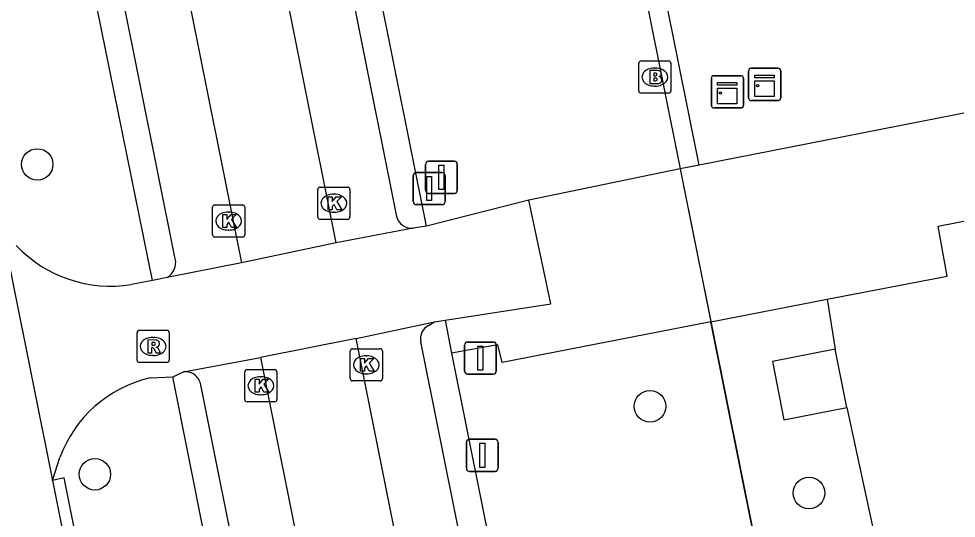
# Model space of a CAD drawing. Extents: x 160203 to 161526, y 379529 to 381797.
# Drawn here: x 160841.91 to 160871.04, y 380331.67 to 380347.18 of the extents above; entities that cross this region are included whole.
import ezdxf

# ---------------------------------------------------------------- set-up
doc = ezdxf.new("R2010")
doc.units = 0
for name, color, linetype in [('IMGEO_Boom', 7, 'Continuous'), ('IMGEO_Brandkraan', 7, 'Continuous'), ('IMGEO_Groenvoorziening', 7, 'Continuous'), ('IMGEO_Hek', 7, 'Continuous'), ('IMGEO_Kast', 7, 'Continuous'), ('IMGEO_Kolk', 7, 'Continuous'), ('IMGEO_Lage_trafo', 7, 'Continuous'), ('IMGEO_Loofbos', 7, 'Continuous'), ('IMGEO_Rijbaan_lokaal_gesloten', 7, 'Continuous'), ('IMGEO_Rijbaan_lokaal_open', 7, 'Continuous'), ('IMGEO_Rioolput', 7, 'Continuous'), ('IMGEO_Verkeersbordpaal', 7, 'Continuous'), ('IMGEO_Vlaggenmast', 7, 'Continuous'), ('IMGEO_Voetpad_open', 7, 'Continuous')]:
    doc.layers.add(name, color=color, linetype=linetype)

msp = doc.modelspace()

# ---------------------------------------------------------------- linework, layer by layer
at = {"layer": 'IMGEO_Boom'}
for centre in [(160842.481, 380342.653), (160861.52, 380335.143), (160844.272, 380333.034), (160866.463, 380332.452)]:
    msp.add_circle(centre, 0.489, dxfattribs=at)
at = {"layer": 'IMGEO_Brandkraan'}
for p, q in [((160861.172, 380344.94), (160861.172, 380345.792)), ((160861.247, 380345.866), (160862.099, 380345.866)), ((160862.173, 380345.792), (160862.173, 380344.94)), ((160861.66, 380345.646), (160861.685, 380345.646)), ((160861.683, 380345.086), (160861.658, 380345.086)), ((160862.099, 380344.866), (160861.247, 380344.866))]:
    msp.add_line(p, q, dxfattribs=at)
for points in [[(160861.172, 380344.94), (160861.172, 380345.792)], [(160861.247, 380345.866), (160862.099, 380345.866)], [(160862.173, 380345.792), (160862.173, 380344.94)], [(160861.52, 380345.566), (160861.52, 380345.166), (160861.733, 380345.166)], [(160861.751, 380345.566), (160861.52, 380345.566)], [(160861.699, 380345.485), (160861.645, 380345.485), (160861.645, 380345.409)], [(160861.645, 380345.409), (160861.698, 380345.409)], [(160861.707, 380345.333), (160861.645, 380345.333), (160861.645, 380345.252)], [(160861.645, 380345.252), (160861.707, 380345.252)], [(160862.099, 380344.866), (160861.247, 380344.866)]]:
    msp.add_lwpolyline(points, dxfattribs=at)
for centre, radius, start, end in [((160861.249, 380345.79), 0.0765, 91.552, 178.448), ((160861.249, 380345.79), 0.0765, 91.552, 178.448), ((160862.097, 380345.79), 0.0765, 1.552, 88.448), ((160862.097, 380345.79), 0.0765, 1.552, 88.448), ((160861.7, 380345.447), 0.0379, 267.8285, 90.9355), ((160861.755, 380345.421), 0.145, 59.4692, 91.5367), ((160861.78, 380345.468), 0.0922, 285.5137, 58.1501), ((160861.785, 380345.276), 0.105, 301.3115, 78.989), ((160861.708, 380345.292), 0.0404, 269.8759, 90.5077), ((160861.739, 380345.417), 0.251, 268.6676, 293.5347), ((160861.249, 380344.942), 0.0765, 181.552, 268.448), ((160861.249, 380344.942), 0.0765, 181.552, 268.448), ((160862.097, 380344.942), 0.0765, 271.552, 358.448), ((160862.097, 380344.942), 0.0765, 271.552, 358.448)]:
    msp.add_arc(centre, radius, start, end, dxfattribs=at)
for centre, major_axis, ratio, start_param, end_param in [((160861.659, 380345.366), (-0.387, 0.002), 0.722429, 4.712389, 7.853982), ((160861.684, 380345.366), (-0.39, 0.002), 0.717154, 1.570796, 4.712389)]:
    msp.add_ellipse(centre, major_axis=major_axis, ratio=ratio, start_param=start_param, end_param=end_param, dxfattribs=at)
at = {"layer": 'IMGEO_Groenvoorziening'}
for points in [[(160867.026, 380338.466), (160867.275, 380336.923)], [(160881.269, 380248.945), (160881.057, 380250), (160863.415, 380337.765)], [(160867.634, 380335.108), (160886.037, 380249.962)]]:
    msp.add_lwpolyline(points, dxfattribs=at)
at = {"layer": 'IMGEO_Hek'}
for points in [[(160831.887, 380494.616), (160862.461, 380342.515)], [(160862.461, 380342.515), (160863.455, 380337.568)], [(160863.455, 380337.568), (160881.057, 380250)]]:
    msp.add_lwpolyline(points, dxfattribs=at)
at = {"layer": 'IMGEO_Kast'}
for p, q in [((160863.503, 380345.408), (160864.344, 380345.408)), ((160864.344, 380345.408), (160863.503, 380345.408)), ((160864.585, 380344.713), (160864.585, 380345.554)), ((160864.585, 380345.554), (160864.585, 380344.713)), ((160864.66, 380345.638), (160865.501, 380345.638)), ((160865.501, 380345.638), (160864.66, 380345.638)), ((160865.585, 380345.563), (160865.585, 380344.722)), ((160865.585, 380344.722), (160865.585, 380345.563)), ((160863.428, 380344.483), (160863.428, 380345.324)), ((160863.428, 380345.324), (160863.428, 380344.483)), ((160864.428, 380345.333), (160864.428, 380344.492)), ((160864.428, 380344.492), (160864.428, 380345.333)), ((160865.51, 380344.638), (160864.669, 380344.638)), ((160864.669, 380344.638), (160865.51, 380344.638)), ((160864.353, 380344.408), (160863.512, 380344.408)), ((160863.512, 380344.408), (160864.353, 380344.408))]:
    msp.add_line(p, q, dxfattribs=at)
for points in [[(160864.78, 380345.428), (160865.38, 380345.428), (160865.38, 380345.343), (160864.78, 380345.343), (160864.78, 380345.428)], [(160863.623, 380345.198), (160864.223, 380345.198), (160864.223, 380345.113), (160863.623, 380345.113), (160863.623, 380345.198)], [(160864.78, 380345.253), (160865.38, 380345.253), (160865.38, 380344.764), (160864.78, 380344.764), (160864.78, 380345.253)], [(160863.623, 380345.023), (160864.223, 380345.023), (160864.223, 380344.534), (160863.623, 380344.534), (160863.623, 380345.023)]]:
    msp.add_lwpolyline(points, dxfattribs=at)
for centre in [(160864.864, 380345.102), (160863.707, 380344.872)]:
    msp.add_circle(centre, 0.0377, dxfattribs=at)
for centre, start, end in [((160863.506, 380345.33), 92.4484, 184.2845), ((160863.506, 380345.33), 92.4484, 184.2845), ((160864.35, 380345.33), 2.4484, 94.2845), ((160864.35, 380345.33), 2.4484, 94.2845), ((160864.663, 380345.56), 92.4484, 184.2845), ((160864.663, 380345.56), 92.4484, 184.2845), ((160865.507, 380345.56), 2.4484, 94.2845), ((160865.507, 380345.56), 2.4484, 94.2845), ((160864.663, 380344.716), 182.4484, 274.2845), ((160864.663, 380344.716), 182.4484, 274.2845), ((160865.507, 380344.716), 272.4484, 4.2845), ((160865.507, 380344.716), 272.4484, 4.2845), ((160863.506, 380344.486), 182.4484, 274.2845), ((160863.506, 380344.486), 182.4484, 274.2845), ((160864.35, 380344.486), 272.4484, 4.2845), ((160864.35, 380344.486), 272.4484, 4.2845)]:
    msp.add_arc(centre, 0.0779, start, end, dxfattribs=at)
at = {"layer": 'IMGEO_Kolk'}
for p, q in [((160851.273, 380341.949), (160852.125, 380341.949)), ((160851.198, 380341.023), (160851.198, 380341.875)), ((160851.686, 380341.729), (160851.711, 380341.729)), ((160852.199, 380341.875), (160852.199, 380341.023)), ((160847.929, 380340.47), (160847.929, 380341.322)), ((160848.004, 380341.396), (160848.856, 380341.396)), ((160848.93, 380341.322), (160848.93, 380340.47)), ((160848.417, 380341.176), (160848.442, 380341.176)), ((160851.709, 380341.169), (160851.684, 380341.169)), ((160852.125, 380340.949), (160851.273, 380340.949)), ((160848.44, 380340.616), (160848.415, 380340.616)), ((160848.856, 380340.396), (160848.004, 380340.396)), ((160852.28, 380336.933), (160853.132, 380336.933)), ((160852.205, 380336.007), (160852.205, 380336.859)), ((160852.693, 380336.713), (160852.718, 380336.713)), ((160853.206, 380336.859), (160853.206, 380336.007)), ((160848.93, 380335.357), (160848.93, 380336.209)), ((160849.005, 380336.283), (160849.857, 380336.283)), ((160849.418, 380336.063), (160849.443, 380336.063)), ((160849.931, 380336.209), (160849.931, 380335.357)), ((160852.716, 380336.153), (160852.691, 380336.153)), ((160853.132, 380335.933), (160852.28, 380335.933)), ((160849.441, 380335.503), (160849.416, 380335.503)), ((160849.857, 380335.283), (160849.005, 380335.283))]:
    msp.add_line(p, q, dxfattribs=at)
for points in [[(160851.273, 380341.949), (160852.125, 380341.949)], [(160851.198, 380341.023), (160851.198, 380341.875)], [(160851.519, 380341.649), (160851.642, 380341.649), (160851.642, 380341.498), (160851.772, 380341.649), (160851.936, 380341.649), (160851.79, 380341.498), (160851.943, 380341.249), (160851.791, 380341.249), (160851.706, 380341.413), (160851.642, 380341.346), (160851.642, 380341.249), (160851.519, 380341.249), (160851.519, 380341.649)], [(160852.199, 380341.875), (160852.199, 380341.023)], [(160847.929, 380340.47), (160847.929, 380341.322)], [(160848.004, 380341.396), (160848.856, 380341.396)], [(160848.93, 380341.322), (160848.93, 380340.47)], [(160848.25, 380341.096), (160848.373, 380341.096), (160848.373, 380340.945), (160848.503, 380341.096), (160848.667, 380341.096), (160848.521, 380340.945), (160848.674, 380340.696), (160848.522, 380340.696), (160848.437, 380340.86), (160848.373, 380340.793), (160848.373, 380340.696), (160848.25, 380340.696), (160848.25, 380341.096)], [(160852.125, 380340.949), (160851.273, 380340.949)], [(160848.856, 380340.396), (160848.004, 380340.396)], [(160852.28, 380336.933), (160853.132, 380336.933)], [(160852.205, 380336.007), (160852.205, 380336.859)], [(160853.206, 380336.859), (160853.206, 380336.007)], [(160852.526, 380336.633), (160852.649, 380336.633), (160852.649, 380336.482), (160852.779, 380336.633), (160852.943, 380336.633), (160852.797, 380336.482), (160852.95, 380336.233), (160852.798, 380336.233), (160852.713, 380336.397), (160852.649, 380336.33), (160852.649, 380336.233), (160852.526, 380336.233), (160852.526, 380336.633)], [(160848.93, 380335.357), (160848.93, 380336.209)], [(160849.005, 380336.283), (160849.857, 380336.283)], [(160849.931, 380336.209), (160849.931, 380335.357)], [(160849.251, 380335.983), (160849.374, 380335.983), (160849.374, 380335.832), (160849.504, 380335.983), (160849.668, 380335.983), (160849.522, 380335.832), (160849.675, 380335.583), (160849.523, 380335.583), (160849.438, 380335.747), (160849.374, 380335.68), (160849.374, 380335.583), (160849.251, 380335.583), (160849.251, 380335.983)], [(160853.132, 380335.933), (160852.28, 380335.933)], [(160849.857, 380335.283), (160849.005, 380335.283)]]:
    msp.add_lwpolyline(points, dxfattribs=at)
for centre, start, end in [((160851.275, 380341.873), 91.552, 178.448), ((160851.275, 380341.873), 91.552, 178.448), ((160852.123, 380341.873), 1.552, 88.448), ((160852.123, 380341.873), 1.552, 88.448), ((160848.006, 380341.32), 91.552, 178.448), ((160848.006, 380341.32), 91.552, 178.448), ((160848.854, 380341.32), 1.552, 88.448), ((160848.854, 380341.32), 1.552, 88.448), ((160851.275, 380341.025), 181.552, 268.448), ((160851.275, 380341.025), 181.552, 268.448), ((160852.123, 380341.025), 271.552, 358.448), ((160852.123, 380341.025), 271.552, 358.448), ((160848.006, 380340.472), 181.552, 268.448), ((160848.006, 380340.472), 181.552, 268.448), ((160848.854, 380340.472), 271.552, 358.448), ((160848.854, 380340.472), 271.552, 358.448), ((160852.282, 380336.857), 91.552, 178.448), ((160852.282, 380336.857), 91.552, 178.448), ((160853.13, 380336.857), 1.552, 88.448), ((160853.13, 380336.857), 1.552, 88.448), ((160849.007, 380336.207), 91.552, 178.448), ((160849.007, 380336.207), 91.552, 178.448), ((160849.855, 380336.207), 1.552, 88.448), ((160849.855, 380336.207), 1.552, 88.448), ((160852.282, 380336.009), 181.552, 268.448), ((160852.282, 380336.009), 181.552, 268.448), ((160853.13, 380336.009), 271.552, 358.448), ((160853.13, 380336.009), 271.552, 358.448), ((160849.007, 380335.359), 181.552, 268.448), ((160849.007, 380335.359), 181.552, 268.448), ((160849.855, 380335.359), 271.552, 358.448), ((160849.855, 380335.359), 271.552, 358.448)]:
    msp.add_arc(centre, 0.0765, start, end, dxfattribs=at)
for centre, major_axis, ratio, start_param, end_param in [((160851.685, 380341.449), (-0.387, 0.002), 0.722429, 4.712389, 7.853982), ((160851.71, 380341.449), (-0.39, 0.002), 0.717154, 1.570796, 4.712389), ((160848.416, 380340.896), (-0.387, 0.002), 0.722429, 4.712389, 7.853982), ((160848.441, 380340.896), (-0.39, 0.002), 0.717154, 1.570796, 4.712389), ((160852.692, 380336.433), (-0.387, 0.002), 0.722429, 4.712389, 7.853982), ((160852.717, 380336.433), (-0.39, 0.002), 0.717154, 1.570796, 4.712389), ((160849.417, 380335.783), (-0.387, 0.002), 0.722429, 4.712389, 7.853982), ((160849.442, 380335.783), (-0.39, 0.002), 0.717154, 1.570796, 4.712389)]:
    msp.add_ellipse(centre, major_axis=major_axis, ratio=ratio, start_param=start_param, end_param=end_param, dxfattribs=at)
at = {"layer": 'IMGEO_Lage_trafo'}
for points in [[(160867.275, 380336.923), (160865.323, 380336.537), (160865.682, 380334.722), (160867.634, 380335.108)], [(160867.634, 380335.108), (160867.275, 380336.923)]]:
    msp.add_lwpolyline(points, dxfattribs=at)
at = {"layer": 'IMGEO_Loofbos'}
for points in [[(160863.045, 380342.63), (160833.499, 380489.33), (160833.56, 380489.783), (160833.852, 380490.316), (160834.2, 380490.611), (160834.638, 380490.788), (160879.901, 380499.518), (160902.101, 380503.8), (160944.615, 380512.001), (160946.869, 380502.452)], [(160831.887, 380494.616), (160862.461, 380342.515)]]:
    msp.add_lwpolyline(points, dxfattribs=at)
at = {"layer": 'IMGEO_Rijbaan_lokaal_gesloten'}
for points in [[(160814.424, 380511.244), (160818.287, 380491.97), (160848.829, 380339.603)], [(160851.769, 380340.218), (160821.234, 380492.423), (160817.512, 380510.978)], [(160857.758, 380341.542), (160854.574, 380340.734)], [(160855.152, 380337.815), (160858.444, 380338.323), (160857.758, 380341.542)], [(160854.574, 380340.734), (160854.166, 380340.671)], [(160841.381, 380340.684), (160841.703, 380339.085), (160842.958, 380332.843)], [(160854.166, 380340.671), (160851.769, 380340.218)], [(160851.769, 380340.218), (160848.829, 380339.603)], [(160848.829, 380339.603), (160846.518, 380339.145)], [(160846.061, 380339.046), (160845.412, 380338.924)], [(160846.518, 380339.145), (160846.061, 380339.046)], [(160854.827, 380337.768), (160855.152, 380337.815)], [(160852.388, 380337.253), (160854.827, 380337.768)], [(160852.388, 380337.253), (160849.421, 380336.657)], [(160868.857, 380254.989), (160852.388, 380337.253)], [(160847.028, 380336.216), (160849.421, 380336.657)], [(160849.421, 380336.657), (160865.837, 380254.767)], [(160845.989, 380336.024), (160846.694, 380336.054)], [(160846.694, 380336.054), (160847.028, 380336.216)], [(160842.958, 380332.843), (160843.187, 380333.553)], [(160842.958, 380332.843), (160858.995, 380252.491), (160859.163, 380252.606)]]:
    msp.add_lwpolyline(points, dxfattribs=at)
for centre, radius, start, end in [((160844.769, 380342.927), 4.055, 223.391, 279.1176), ((160846.868, 380332.204), 3.92, 102.9511, 159.8651)]:
    msp.add_arc(centre, radius, start, end, dxfattribs=at)
at = {"layer": 'IMGEO_Rijbaan_lokaal_open'}
msp.add_lwpolyline([(160859.163, 380252.606), (160859.34, 380252.626), (160858.197, 380258.685), (160843.314, 380332.925), (160842.958, 380332.843)], dxfattribs=at)
at = {"layer": 'IMGEO_Rioolput'}
for p, q in [((160845.582, 380336.578), (160845.582, 380337.43)), ((160845.657, 380337.504), (160846.509, 380337.504)), ((160846.07, 380337.284), (160846.095, 380337.284)), ((160846.583, 380337.43), (160846.583, 380336.578)), ((160846.093, 380336.724), (160846.068, 380336.724)), ((160846.509, 380336.504), (160845.657, 380336.504))]:
    msp.add_line(p, q, dxfattribs=at)
for points in [[(160845.582, 380336.578), (160845.582, 380337.43)], [(160845.657, 380337.504), (160846.509, 380337.504)], [(160846.583, 380337.43), (160846.583, 380336.578)], [(160846.171, 380337.202), (160845.919, 380337.204), (160845.919, 380336.804)], [(160845.919, 380336.804), (160846.043, 380336.804), (160846.043, 380336.966), (160846.054, 380336.966)], [(160846.097, 380337.123), (160846.043, 380337.123), (160846.043, 380337.042)], [(160846.043, 380337.042), (160846.095, 380337.042)], [(160846.101, 380336.937), (160846.172, 380336.804), (160846.312, 380336.804), (160846.247, 380336.93)], [(160846.509, 380336.504), (160845.657, 380336.504)]]:
    msp.add_lwpolyline(points, dxfattribs=at)
for centre, radius, start, end in [((160845.659, 380337.428), 0.0765, 91.552, 178.448), ((160845.659, 380337.428), 0.0765, 91.552, 178.448), ((160846.507, 380337.428), 0.0765, 1.552, 88.448), ((160846.507, 380337.428), 0.0765, 1.552, 88.448), ((160846.053, 380336.913), 0.0533, 26.0293, 88.6989), ((160846.079, 380337.231), 0.19, 274.7715, 282.9687), ((160846.103, 380337.027), 0.0964, 77.0061, 93.1865), ((160846.117, 380337.084), 0.0378, 276.6634, 79.6772), ((160846.17, 380337.092), 0.109, 350.3612, 89.416), ((160846.168, 380337.092), 0.112, 277.5842, 350.9817), ((160846.152, 380336.877), 0.108, 29.5134, 73.7905), ((160845.659, 380336.58), 0.0765, 181.552, 268.448), ((160845.659, 380336.58), 0.0765, 181.552, 268.448), ((160846.507, 380336.58), 0.0765, 271.552, 358.448), ((160846.507, 380336.58), 0.0765, 271.552, 358.448)]:
    msp.add_arc(centre, radius, start, end, dxfattribs=at)
for centre, major_axis, ratio, start_param, end_param in [((160846.069, 380337.004), (-0.387, 0.002), 0.722429, 4.712389, 7.853982), ((160846.094, 380337.004), (-0.39, 0.002), 0.717154, 1.570796, 4.712389)]:
    msp.add_ellipse(centre, major_axis=major_axis, ratio=ratio, start_param=start_param, end_param=end_param, dxfattribs=at)
at = {"layer": 'IMGEO_Verkeersbordpaal'}
for p, q in [((160854.166, 380341.505), (160854.166, 380342.305)), ((160854.166, 380342.305), (160854.166, 380341.505)), ((160854.266, 380342.405), (160855.056, 380342.405)), ((160855.056, 380342.405), (160854.266, 380342.405)), ((160855.156, 380342.305), (160855.156, 380341.505)), ((160855.156, 380341.505), (160855.156, 380342.305)), ((160855.056, 380341.405), (160854.266, 380341.405)), ((160854.266, 380341.405), (160855.056, 380341.405)), ((160855.816, 380333.222), (160855.816, 380334.022)), ((160855.816, 380334.022), (160855.816, 380333.222)), ((160855.916, 380334.122), (160856.706, 380334.122)), ((160856.706, 380334.122), (160855.916, 380334.122)), ((160856.806, 380334.022), (160856.806, 380333.222)), ((160856.806, 380333.222), (160856.806, 380334.022)), ((160856.706, 380333.122), (160855.916, 380333.122)), ((160855.916, 380333.122), (160856.706, 380333.122))]:
    msp.add_line(p, q, dxfattribs=at)
for points in [[(160854.586, 380342.28), (160854.736, 380342.28), (160854.736, 380341.53), (160854.586, 380341.53), (160854.586, 380342.28)], [(160856.236, 380333.997), (160856.386, 380333.997), (160856.386, 380333.247), (160856.236, 380333.247), (160856.236, 380333.997)]]:
    msp.add_lwpolyline(points, dxfattribs=at)
for centre, start, end in [((160854.266, 380342.305), 90, 180), ((160854.266, 380342.305), 90, 180), ((160855.056, 380342.305), 0, 90), ((160855.056, 380342.305), 360, 90), ((160854.266, 380341.505), 180, 270), ((160854.266, 380341.505), 180, 270), ((160855.056, 380341.505), 270, 0), ((160855.056, 380341.505), 270, 0), ((160855.916, 380334.022), 90, 180), ((160855.916, 380334.022), 90, 180), ((160856.706, 380334.022), 0, 90), ((160856.706, 380334.022), 360, 90), ((160855.916, 380333.222), 180, 270), ((160855.916, 380333.222), 180, 270), ((160856.706, 380333.222), 270, 0), ((160856.706, 380333.222), 270, 0)]:
    msp.add_arc(centre, 0.1, start, end, dxfattribs=at)
at = {"layer": 'IMGEO_Vlaggenmast'}
for p, q in [((160854.644, 380342.754), (160855.434, 380342.754)), ((160855.434, 380342.754), (160854.644, 380342.754)), ((160854.544, 380341.854), (160854.544, 380342.654)), ((160854.544, 380342.654), (160854.544, 380341.854)), ((160855.534, 380342.654), (160855.534, 380341.854)), ((160855.534, 380341.854), (160855.534, 380342.654)), ((160855.434, 380341.754), (160854.644, 380341.754)), ((160854.644, 380341.754), (160855.434, 380341.754)), ((160855.756, 380336.24), (160855.756, 380337.04)), ((160855.756, 380337.04), (160855.756, 380336.24)), ((160855.856, 380337.14), (160856.646, 380337.14)), ((160856.646, 380337.14), (160855.856, 380337.14)), ((160856.746, 380337.04), (160856.746, 380336.24)), ((160856.746, 380336.24), (160856.746, 380337.04)), ((160856.646, 380336.14), (160855.856, 380336.14)), ((160855.856, 380336.14), (160856.646, 380336.14))]:
    msp.add_line(p, q, dxfattribs=at)
for points in [[(160854.964, 380342.629), (160855.114, 380342.629), (160855.114, 380341.879), (160854.964, 380341.879), (160854.964, 380342.629)], [(160856.176, 380337.015), (160856.326, 380337.015), (160856.326, 380336.265), (160856.176, 380336.265), (160856.176, 380337.015)]]:
    msp.add_lwpolyline(points, dxfattribs=at)
for centre, start, end in [((160854.644, 380342.654), 90, 180), ((160854.644, 380342.654), 90, 180), ((160855.434, 380342.654), 0, 90), ((160855.434, 380342.654), 360, 90), ((160854.644, 380341.854), 180, 270), ((160854.644, 380341.854), 180, 270), ((160855.434, 380341.854), 270, 0), ((160855.434, 380341.854), 270, 0), ((160855.856, 380337.04), 90, 180), ((160855.856, 380337.04), 90, 180), ((160856.646, 380337.04), 0, 90), ((160856.646, 380337.04), 360, 90), ((160855.856, 380336.24), 180, 270), ((160855.856, 380336.24), 180, 270), ((160856.646, 380336.24), 270, 0), ((160856.646, 380336.24), 270, 0)]:
    msp.add_arc(centre, 0.1, start, end, dxfattribs=at)
at = {"layer": 'IMGEO_Voetpad_open'}
for points in [[(160819.469, 380511.448), (160823.223, 380492.728), (160853.643, 380341.04)], [(160846.061, 380339.046), (160841.959, 380359.232), (160830.916, 380414.289), (160819.918, 380469.339), (160814.915, 380494.379)], [(160846.771, 380339.726), (160816.238, 380491.656), (160815.85, 380493.584), (160815.874, 380493.74)], [(160854.574, 380340.734), (160839.604, 380415.212), (160824.092, 380492.861)], [(160969.347, 380366.563), (160962.354, 380365.201), (160907.573, 380354.284), (160898.366, 380349.337), (160874.441, 380344.866), (160863.045, 380342.63)], [(160862.461, 380342.515), (160857.758, 380341.542)], [(160863.045, 380342.63), (160862.461, 380342.515)], [(160862.461, 380342.515), (160863.415, 380337.765)], [(160867.026, 380338.466), (160870.751, 380339.189), (160870.472, 380340.734), (160871.69, 380340.974)], [(160863.415, 380337.765), (160867.026, 380338.466)], [(160855.152, 380337.815), (160855.357, 380336.794)], [(160854.639, 380337.653), (160854.827, 380337.768)], [(160863.415, 380337.765), (160863.414, 380337.765), (160856.923, 380336.505), (160856.795, 380337.055), (160855.357, 380336.794)], [(160870.189, 380258.635), (160865.491, 380281.923), (160854.396, 380337.15)], [(160855.357, 380336.794), (160871.032, 380258.795), (160870.189, 380258.635)], [(160863.31, 380257.223), (160862.511, 380257.061), (160859.843, 380270.107), (160846.694, 380336.054)], [(160847.569, 380335.76), (160863.31, 380257.223)]]:
    msp.add_lwpolyline(points, dxfattribs=at)
for centre, radius, start, end in [((160854.13, 380341.175), 0.506, 195.5317, 274.0589), ((160846.246, 380339.609), 0.538, 300.3838, 12.5542), ((160854.85, 380337.241), 0.463, 117.1233, 191.3062), ((160847.078, 380335.727), 0.492, 3.8849, 95.8612)]:
    msp.add_arc(centre, radius, start, end, dxfattribs=at)

doc.saveas('drawing.dxf')
